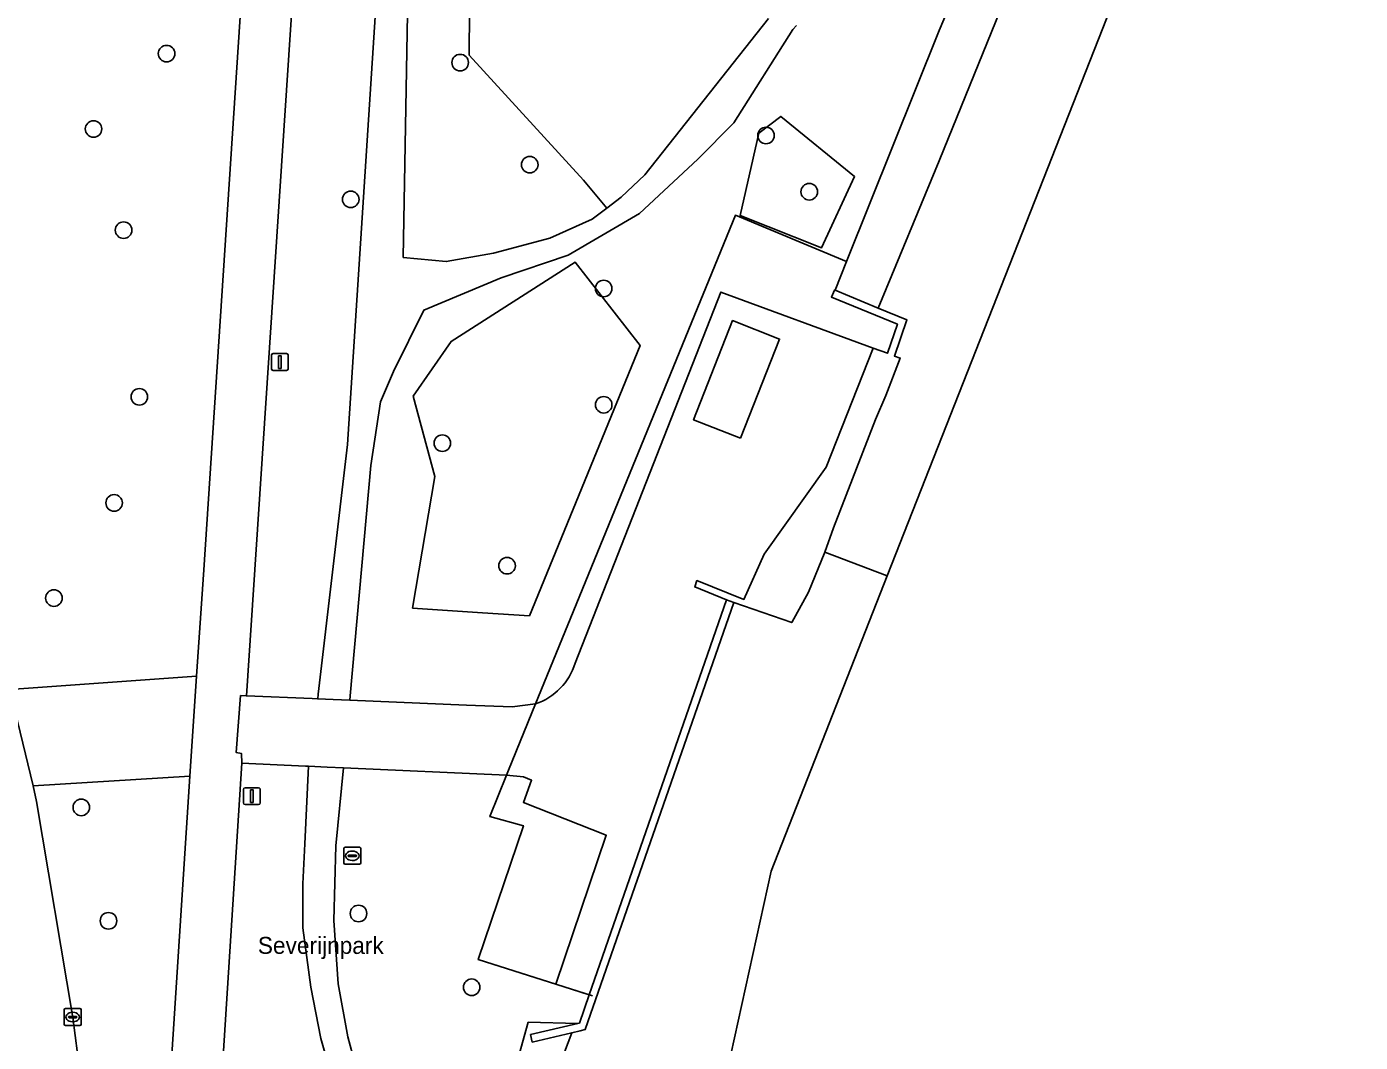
# Model space of a CAD drawing. Extents: x 157793 to 159380, y 380877 to 382313.
# Drawn here: x 159013.3 to 159092.1, y 381396 to 381456 of the extents above; entities that cross this region are included whole.
import ezdxf

# ---------------------------------------------------------------- set-up
doc = ezdxf.new("R2010")
doc.units = 0
for name, color, linetype in [('IMGEO_Berm_groen', 7, 'Continuous'), ('IMGEO_Boom', 7, 'Continuous'), ('IMGEO_Fietspad_gesloten', 7, 'Continuous'), ('IMGEO_Grasland_overig', 7, 'Continuous'), ('IMGEO_Groenvoorziening', 7, 'Continuous'), ('IMGEO_Hek', 7, 'Continuous'), ('IMGEO_Kademuur', 7, 'Continuous'), ('IMGEO_Kolk', 7, 'Continuous'), ('IMGEO_Lichtmast', 7, 'Continuous'), ('IMGEO_Oever', 7, 'Continuous'), ('IMGEO_Openbare_ruimte_label', 7, 'Continuous'), ('IMGEO_Pand', 7, 'Continuous'), ('IMGEO_Rijbaan_lokaal_gesloten', 7, 'Continuous'), ('IMGEO_Rijbaan_lokaal_open', 7, 'Continuous'), ('IMGEO_Rioolput', 7, 'Continuous'), ('IMGEO_Stuw', 7, 'Continuous'), ('IMGEO_Terreindeel_gesloten', 7, 'Continuous'), ('IMGEO_Voetpad_halfverhard', 7, 'Continuous'), ('IMGEO_Waterloop', 7, 'Continuous')]:
    doc.layers.add(name, color=color, linetype=linetype)

msp = doc.modelspace()

# ---------------------------------------------------------------- linework, layer by layer
at = {"layer": 'IMGEO_Berm_groen'}
for points in [[(159008.546, 381525.177), (159008.195, 381521.4), (159006.931, 381500), (159006.678, 381496.371), (159005.138, 381474.302), (159004.763, 381461.892), (159005.498, 381449.499), (159005.977, 381445.475), (159008.181, 381432.472), (159010.233, 381424.488), (159011.039, 381421.35), (159012.309, 381416.836), (159023.346, 381417.626), (159023.776, 381423.909), (159027.132, 381475.186), (159028.444, 381494.533), (159028.815, 381500), (159030.234, 381521.274)], [(159033.191, 381387.818), (159031.627, 381392.912), (159030.688, 381396.23), (159030.094, 381399.263), (159029.611, 381402.758), (159029.611, 381405.356), (159029.73, 381407.722), (159029.962, 381412.307), (159029.768, 381412.316), (159026.011, 381412.485), (159022.692, 381360.26), (159022.126, 381354.054), (159022.121, 381353.968), (159022.291, 381353.958), (159022.796, 381353.926), (159022.855, 381354.44), (159023.979, 381359.904)], [(159022.943, 381411.722), (159013.69, 381411.143), (159013.889, 381410.23), (159016.036, 381397.467), (159016.313, 381395.342), (159017.262, 381383.096), (159017.113, 381370.815), (159016.844, 381366.536), (159016.773, 381365.398), (159016.61, 381361.859), (159016.494, 381359.865), (159016.315, 381357.015)], [(159019.365, 381356.727), (159019.717, 381361.754), (159022.943, 381411.722)]]:
    msp.add_lwpolyline(points, dxfattribs=at)
msp.add_lwpolyline([(159034.9, 381468.651), (159035.209, 381478.852), (159035.631, 381493.065), (159035.784, 381497.39), (159034.814, 381497.332), (159031.439, 381494.28), (159026.291, 381416.467), (159030.175, 381416.304), (159030.505, 381416.29), (159030.529, 381416.567), (159032.256, 381431.306), (159034.07, 381459.322)], close=True, dxfattribs=at)
at = {"layer": 'IMGEO_Boom'}
for centre in [(159021.573, 381454.399), (159038.911, 381453.868), (159017.261, 381449.949), (159056.969, 381449.562), (159043.021, 381447.839), (159059.526, 381446.239), (159032.451, 381445.792), (159019.035, 381443.973), (159047.385, 381440.525), (159019.967, 381434.128), (159047.387, 381433.658), (159037.859, 381431.391), (159018.477, 381427.862), (159041.68, 381424.153), (159014.92, 381422.24), (159016.538, 381409.877), (159018.144, 381403.178), (159032.909, 381403.612), (159039.591, 381399.256)]:
    msp.add_circle(centre, 0.489, dxfattribs=at)
at = {"layer": 'IMGEO_Fietspad_gesloten'}
for points in [[(159026.011, 381412.485), (159026.006, 381413.056), (159025.676, 381413.124), (159025.949, 381416.484), (159026.291, 381416.467), (159031.439, 381494.28), (159031.833, 381500), (159032.043, 381503.052), (159034.608, 381541.009), (159035.413, 381558.926), (159035.568, 381562.38), (159035.566, 381562.852), (159035.563, 381563.324)], [(159030.234, 381521.274), (159028.815, 381500), (159028.444, 381494.533), (159027.132, 381475.186), (159023.776, 381423.909), (159023.346, 381417.626), (159022.943, 381411.722), (159019.717, 381361.754), (159019.365, 381356.727), (159019.163, 381354.036), (159018.829, 381349.585), (159018.357, 381339.887), (159017.396, 381327.146), (159017.305, 381318.776), (159017.204, 381315.87), (159017.079, 381311.037), (159017.033, 381307.995), (159017.071, 381304.677), (159016.8, 381301.081), (159016.827, 381296.829), (159016.818, 381293.374)], [(159020.609, 381324.42), (159021.211, 381338.001), (159022.121, 381353.968), (159022.126, 381354.054), (159022.692, 381360.26), (159026.011, 381412.485)]]:
    msp.add_lwpolyline(points, dxfattribs=at)
at = {"layer": 'IMGEO_Grasland_overig'}
for points in [[(159061.009, 381440.437), (159061.049, 381440.42), (159061.731, 381442.119), (159055.169, 381444.85), (159043.365, 381415.996)], [(159045.696, 381418.394), (159054.309, 381440.311), (159063.304, 381437.004), (159064.136, 381436.702), (159064.728, 381438.419), (159060.837, 381440.021), (159061.009, 381440.437)]]:
    msp.add_lwpolyline(points, dxfattribs=at)
msp.add_lwpolyline([(159044.556, 381399.438), (159047.536, 381408.236), (159042.65, 381410.168), (159043.128, 381411.482), (159042.652, 381411.677), (159041.644, 381411.782), (159040.664, 381409.331), (159042.642, 381408.796), (159039.98, 381400.886)], close=True, dxfattribs=at)
msp.add_arc((159042.195, 381419.465), 3.661, 288.63648, 342.98693, dxfattribs=at)
at = {"layer": 'IMGEO_Groenvoorziening'}
for points in [[(159058.771, 381456.069), (159058.549, 381455.817), (159055.07, 381450.318), (159052.947, 381448.163), (159049.493, 381444.963), (159045.279, 381442.491), (159041.327, 381441.162), (159036.761, 381439.237), (159034.97, 381435.617), (159034.205, 381433.841), (159033.635, 381430.071), (159032.425, 381416.458), (159032.398, 381416.211), (159039.289, 381415.922), (159041.983, 381415.809), (159043.365, 381415.996), (159055.169, 381444.85), (159061.731, 381442.119), (159067.204, 381455.756), (159071.6, 381466.184)], [(159039.476, 381459.646), (159039.449, 381454.3), (159046.201, 381446.927), (159047.572, 381445.273), (159048.416, 381445.914), (159049.81, 381447.244), (159057.111, 381456.476)], [(159035.708, 381375.327), (159036.866, 381378.792), (159037.925, 381382.094), (159039.05, 381385.651), (159040.383, 381389.687), (159041.328, 381391.458), (159042.931, 381397.189), (159045.854, 381397.113), (159045.949, 381397.136), (159046.532, 381398.812), (159044.556, 381399.438), (159039.98, 381400.886), (159042.642, 381408.796), (159040.664, 381409.331), (159041.644, 381411.782), (159032.014, 381412.215), (159031.56, 381407.611), (159031.448, 381403.201), (159031.713, 381399.448), (159032.272, 381396.325), (159033.096, 381393.252), (159034.819, 381387.451)]]:
    msp.add_lwpolyline(points, dxfattribs=at)
for points in [[(159039.449, 381454.3), (159039.476, 381459.646), (159035.929, 381461.036), (159035.837, 381458.973), (159035.551, 381442.359), (159038.091, 381442.117), (159040.887, 381442.613), (159044.202, 381443.505), (159046.705, 381444.614), (159047.572, 381445.273), (159046.201, 381446.927)], [(159060.246, 381442.925), (159062.201, 381447.134), (159057.847, 381450.687), (159056.541, 381449.71), (159055.454, 381444.837)], [(159062.201, 381447.134), (159060.246, 381442.925), (159055.454, 381444.837), (159056.541, 381449.71), (159057.847, 381450.687)], [(159040.239, 381421.371), (159042.998, 381421.184), (159049.537, 381437.168), (159045.697, 381442.089), (159038.373, 381437.396), (159036.13, 381434.169), (159037.409, 381429.416), (159036.099, 381421.652)], [(159042.998, 381421.184), (159040.239, 381421.371), (159036.099, 381421.652), (159037.409, 381429.416), (159036.13, 381434.169), (159038.373, 381437.396), (159045.697, 381442.089), (159049.537, 381437.168)]]:
    msp.add_lwpolyline(points, close=True, dxfattribs=at)
at = {"layer": 'IMGEO_Hek'}
for points in [[(159043.365, 381415.996), (159055.169, 381444.85), (159061.731, 381442.119)], [(159041.644, 381411.782), (159041.763, 381412.081), (159043.365, 381415.996)], [(159041.644, 381411.782), (159040.664, 381409.331), (159042.642, 381408.796), (159039.98, 381400.886), (159046.718, 381398.753)]]:
    msp.add_lwpolyline(points, dxfattribs=at)
at = {"layer": 'IMGEO_Kademuur'}
for points in [[(159063.441, 381432.783), (159064.045, 381434.2), (159064.896, 381436.418), (159064.553, 381436.538), (159065.292, 381438.673), (159063.593, 381439.373), (159061.049, 381440.42), (159061.009, 381440.437), (159060.837, 381440.021), (159064.728, 381438.419), (159064.136, 381436.702), (159063.304, 381437.004), (159060.518, 381429.979), (159056.863, 381424.83), (159055.665, 381422.162), (159052.892, 381423.273), (159052.765, 381422.901), (159054.645, 381422.14), (159055.063, 381421.971), (159058.488, 381420.793), (159059.481, 381422.591), (159060.441, 381424.951), (159060.957, 381426.392)], [(159055.063, 381421.971), (159054.645, 381422.14), (159046.532, 381398.812), (159045.949, 381397.136), (159045.854, 381397.113), (159043.065, 381396.456), (159043.169, 381396.018), (159045.498, 381396.567), (159045.992, 381396.683), (159046.293, 381396.754)]]:
    msp.add_lwpolyline(points, close=True, dxfattribs=at)
at = {"layer": 'IMGEO_Kolk'}
for p, q in [((159015.532, 381397.068), (159015.532, 381397.92)), ((159015.607, 381397.994), (159016.459, 381397.994)), ((159016.533, 381397.92), (159016.533, 381397.068)), ((159015.791, 381397.488), (159015.791, 381397.5)), ((159016.229, 381397.451), (159015.831, 381397.451)), ((159015.834, 381397.537), (159016.232, 381397.537)), ((159016.043, 381397.214), (159016.018, 381397.214)), ((159016.02, 381397.774), (159016.045, 381397.774)), ((159016.275, 381397.5), (159016.275, 381397.488)), ((159016.459, 381396.994), (159015.607, 381396.994))]:
    msp.add_line(p, q, dxfattribs=at)
for points in [[(159015.532, 381397.068), (159015.532, 381397.92)], [(159015.607, 381397.994), (159016.459, 381397.994)], [(159016.533, 381397.92), (159016.533, 381397.068)], [(159016.459, 381396.994), (159015.607, 381396.994)]]:
    msp.add_lwpolyline(points, dxfattribs=at)
for centre, radius, start, end in [((159015.609, 381397.918), 0.0765, 91.55205, 178.44795), ((159015.609, 381397.918), 0.0765, 91.55205, 178.44795), ((159016.457, 381397.918), 0.0765, 1.55205, 88.44795), ((159016.457, 381397.918), 0.0765, 1.55205, 88.44795), ((159015.609, 381397.07), 0.0765, 181.55205, 268.44795), ((159015.609, 381397.07), 0.0765, 181.55205, 268.44795), ((159015.831, 381397.497), 0.0403, 85.87752, 175.75265), ((159015.828, 381397.487), 0.0366, 178.93798, 274.71019), ((159016.232, 381397.494), 0.043, 264.86636, 352.45326), ((159016.236, 381397.499), 0.0386, 1.73085, 96.63898), ((159016.457, 381397.07), 0.0765, 271.55205, 358.44795), ((159016.457, 381397.07), 0.0765, 271.55205, 358.44795)]:
    msp.add_arc(centre, radius, start, end, dxfattribs=at)
for centre, major_axis, ratio, start_param, end_param in [((159016.019, 381397.494), (-0.387, 0.002), 0.722429, 4.712389, 7.853982), ((159016.044, 381397.494), (-0.39, 0.002), 0.717154, 1.570796, 4.712389)]:
    msp.add_ellipse(centre, major_axis=major_axis, ratio=ratio, start_param=start_param, end_param=end_param, dxfattribs=at)
at = {"layer": 'IMGEO_Lichtmast'}
for p, q in [((159027.764, 381435.784), (159027.764, 381436.584)), ((159027.764, 381436.584), (159027.764, 381435.784)), ((159027.864, 381436.684), (159028.654, 381436.684)), ((159028.654, 381436.684), (159027.864, 381436.684)), ((159028.754, 381436.584), (159028.754, 381435.784)), ((159028.754, 381435.784), (159028.754, 381436.584)), ((159028.654, 381435.684), (159027.864, 381435.684)), ((159027.864, 381435.684), (159028.654, 381435.684)), ((159026.113, 381410.143), (159026.113, 381410.943)), ((159026.113, 381410.943), (159026.113, 381410.143)), ((159026.213, 381411.043), (159027.003, 381411.043)), ((159027.003, 381411.043), (159026.213, 381411.043)), ((159027.103, 381410.943), (159027.103, 381410.143)), ((159027.103, 381410.143), (159027.103, 381410.943)), ((159027.003, 381410.043), (159026.213, 381410.043)), ((159026.213, 381410.043), (159027.003, 381410.043))]:
    msp.add_line(p, q, dxfattribs=at)
for points in [[(159028.184, 381436.559), (159028.334, 381436.559), (159028.334, 381435.809), (159028.184, 381435.809), (159028.184, 381436.559)], [(159026.533, 381410.918), (159026.683, 381410.918), (159026.683, 381410.168), (159026.533, 381410.168), (159026.533, 381410.918)]]:
    msp.add_lwpolyline(points, dxfattribs=at)
for centre, start, end in [((159027.864, 381436.584), 90, 180), ((159027.864, 381436.584), 90, 180), ((159028.654, 381436.584), 0, 90), ((159028.654, 381436.584), 360, 90), ((159027.864, 381435.784), 180, 270), ((159027.864, 381435.784), 180, 270), ((159028.654, 381435.784), 270, 0), ((159028.654, 381435.784), 270, 0), ((159026.213, 381410.943), 90, 180), ((159026.213, 381410.943), 90, 180), ((159027.003, 381410.943), 0, 90), ((159027.003, 381410.943), 360, 90), ((159026.213, 381410.143), 180, 270), ((159026.213, 381410.143), 180, 270), ((159027.003, 381410.143), 270, 0), ((159027.003, 381410.143), 270, 0)]:
    msp.add_arc(centre, 0.1, start, end, dxfattribs=at)
at = {"layer": 'IMGEO_Oever'}
for points in [[(159090.593, 381515.495), (159084.555, 381500), (159075.765, 381476.707), (159071.6, 381466.184), (159067.204, 381455.756), (159061.731, 381442.119), (159061.049, 381440.42)], [(159061.049, 381440.42), (159063.593, 381439.373), (159067.198, 381448.076), (159075.673, 381468.97), (159084.096, 381491.35)], [(159043.895, 381392.309), (159045.498, 381396.567), (159043.169, 381396.018), (159043.065, 381396.456), (159045.854, 381397.113), (159042.931, 381397.189), (159041.328, 381391.458)]]:
    msp.add_lwpolyline(points, dxfattribs=at)
at = {"layer": 'IMGEO_Pand'}
msp.add_lwpolyline([(159055.47, 381431.677), (159057.774, 381437.538), (159055.002, 381438.628), (159052.699, 381432.767)], close=True, dxfattribs=at)
at = {"layer": 'IMGEO_Rijbaan_lokaal_gesloten'}
msp.add_lwpolyline([(159011.039, 381421.35), (159010.233, 381424.488), (159002.788, 381424.315), (159002.797, 381424.271), (159006.025, 381412.699), (159008.125, 381402.822), (159009.483, 381392.775), (159010.278, 381380.316), (159009.573, 381364.047), (159009.594, 381362.854), (159009.431, 381360.322), (159012.182, 381360.144), (159016.494, 381359.865), (159016.61, 381361.859), (159016.773, 381365.398), (159016.844, 381366.536), (159017.113, 381370.815), (159017.262, 381383.096), (159016.313, 381395.342), (159016.036, 381397.467), (159013.889, 381410.23), (159013.69, 381411.143), (159012.309, 381416.836)], close=True, dxfattribs=at)
at = {"layer": 'IMGEO_Rijbaan_lokaal_open'}
for points in [[(159023.346, 381417.626), (159012.309, 381416.836), (159013.69, 381411.143), (159022.943, 381411.722)], [(159043.365, 381415.996), (159041.983, 381415.809), (159039.289, 381415.922), (159032.398, 381416.211), (159031.404, 381416.253), (159030.505, 381416.29), (159030.175, 381416.304), (159026.291, 381416.467), (159025.949, 381416.484), (159025.676, 381413.124), (159026.006, 381413.056), (159026.011, 381412.485), (159029.768, 381412.316), (159029.962, 381412.307), (159031.051, 381412.258), (159032.014, 381412.215), (159041.644, 381411.782), (159041.763, 381412.081)]]:
    msp.add_lwpolyline(points, close=True, dxfattribs=at)
at = {"layer": 'IMGEO_Rioolput'}
for p, q in [((159032.039, 381406.595), (159032.039, 381407.447)), ((159032.114, 381407.521), (159032.966, 381407.521)), ((159032.527, 381407.301), (159032.552, 381407.301)), ((159033.04, 381407.447), (159033.04, 381406.595)), ((159032.966, 381406.521), (159032.114, 381406.521)), ((159032.298, 381407.015), (159032.298, 381407.027)), ((159032.736, 381406.978), (159032.338, 381406.978)), ((159032.341, 381407.064), (159032.739, 381407.064)), ((159032.55, 381406.741), (159032.525, 381406.741)), ((159032.782, 381407.027), (159032.782, 381407.015))]:
    msp.add_line(p, q, dxfattribs=at)
for points in [[(159032.039, 381406.595), (159032.039, 381407.447)], [(159032.114, 381407.521), (159032.966, 381407.521)], [(159033.04, 381407.447), (159033.04, 381406.595)], [(159032.966, 381406.521), (159032.114, 381406.521)]]:
    msp.add_lwpolyline(points, dxfattribs=at)
for centre, radius, start, end in [((159032.116, 381407.445), 0.0765, 91.55205, 178.44795), ((159032.116, 381407.445), 0.0765, 91.55205, 178.44795), ((159032.964, 381407.445), 0.0765, 1.55205, 88.44795), ((159032.964, 381407.445), 0.0765, 1.55205, 88.44795), ((159032.116, 381406.597), 0.0765, 181.55205, 268.44795), ((159032.116, 381406.597), 0.0765, 181.55205, 268.44795), ((159032.338, 381407.024), 0.0403, 85.87752, 175.75265), ((159032.335, 381407.014), 0.0366, 178.93798, 274.71019), ((159032.739, 381407.021), 0.043, 264.86636, 352.45326), ((159032.743, 381407.026), 0.0386, 1.73085, 96.63898), ((159032.964, 381406.597), 0.0765, 271.55205, 358.44795), ((159032.964, 381406.597), 0.0765, 271.55205, 358.44795)]:
    msp.add_arc(centre, radius, start, end, dxfattribs=at)
for centre, major_axis, ratio, start_param, end_param in [((159032.526, 381407.021), (-0.387, 0.002), 0.722429, 4.712389, 7.853982), ((159032.551, 381407.021), (-0.39, 0.002), 0.717154, 1.570796, 4.712389)]:
    msp.add_ellipse(centre, major_axis=major_axis, ratio=ratio, start_param=start_param, end_param=end_param, dxfattribs=at)
at = {"layer": 'IMGEO_Stuw'}
msp.add_lwpolyline([(159064.132, 381423.551), (159064.132, 381423.551), (159060.441, 381424.951)], dxfattribs=at)
at = {"layer": 'IMGEO_Terreindeel_gesloten'}
for points in [[(159041.644, 381411.782), (159042.652, 381411.677), (159043.128, 381411.482), (159042.65, 381410.168), (159047.536, 381408.236), (159044.556, 381399.438), (159046.532, 381398.812), (159054.645, 381422.14), (159052.765, 381422.901), (159052.892, 381423.273), (159055.665, 381422.162), (159056.863, 381424.83), (159060.518, 381429.979), (159063.304, 381437.004), (159054.309, 381440.311), (159045.696, 381418.394)], [(159043.365, 381415.996), (159041.763, 381412.081), (159041.644, 381411.782)]]:
    msp.add_lwpolyline(points, dxfattribs=at)
msp.add_lwpolyline([(159055.47, 381431.677), (159052.699, 381432.767), (159055.002, 381438.628), (159057.774, 381437.538)], close=True, dxfattribs=at)
msp.add_arc((159042.195, 381419.465), 3.661, 288.63648, 342.98693, dxfattribs=at)
at = {"layer": 'IMGEO_Voetpad_halfverhard'}
for points in [[(159034.07, 381459.322), (159032.256, 381431.306), (159030.529, 381416.567), (159030.505, 381416.29), (159031.404, 381416.253), (159032.398, 381416.211), (159032.425, 381416.458), (159033.635, 381430.071), (159034.205, 381433.841), (159034.97, 381435.617), (159036.761, 381439.237), (159041.327, 381441.162), (159045.279, 381442.491), (159049.493, 381444.963), (159052.947, 381448.163), (159055.07, 381450.318), (159058.549, 381455.817), (159058.771, 381456.069)], [(159057.111, 381456.476), (159049.81, 381447.244), (159048.416, 381445.914), (159047.572, 381445.273), (159046.705, 381444.614), (159044.202, 381443.505), (159040.887, 381442.613), (159038.091, 381442.117), (159035.551, 381442.359), (159035.837, 381458.973)], [(159034.819, 381387.451), (159033.096, 381393.252), (159032.272, 381396.325), (159031.713, 381399.448), (159031.448, 381403.201), (159031.56, 381407.611), (159032.014, 381412.215), (159031.051, 381412.258), (159029.962, 381412.307), (159029.73, 381407.722), (159029.611, 381405.356), (159029.611, 381402.758), (159030.094, 381399.263), (159030.688, 381396.23), (159031.627, 381392.912), (159033.191, 381387.818)]]:
    msp.add_lwpolyline(points, dxfattribs=at)
at = {"layer": 'IMGEO_Waterloop'}
for points in [[(159064.132, 381423.551), (159112.581, 381546.649), (159194.301, 381754.28), (159308.559, 382044.584), (159380.185, 382226.569), (159380.201, 382245.705), (159374.649, 382242.646), (159374.737, 382241.338)], [(159084.096, 381491.35), (159075.673, 381468.97), (159067.198, 381448.076), (159063.593, 381439.373), (159065.292, 381438.673), (159064.553, 381436.538), (159064.896, 381436.418), (159064.045, 381434.2), (159063.441, 381432.783), (159060.957, 381426.392), (159060.441, 381424.951), (159064.132, 381423.551), (159064.132, 381423.551)], [(159053.594, 381389.371), (159057.272, 381406.12), (159064.132, 381423.551), (159064.132, 381423.551), (159060.441, 381424.951), (159059.481, 381422.591), (159058.488, 381420.793), (159055.063, 381421.971), (159046.293, 381396.754), (159045.992, 381396.683), (159045.498, 381396.567), (159043.895, 381392.309)]]:
    msp.add_lwpolyline(points, dxfattribs=at)

# ---------------------------------------------------------------- texts
at = {"layer": 'IMGEO_Openbare_ruimte_label'}
msp.add_text('Severijnpark', height=1, rotation=359.9427, dxfattribs=at).set_placement((159026.964, 381401.229))

doc.saveas('drawing.dxf')
